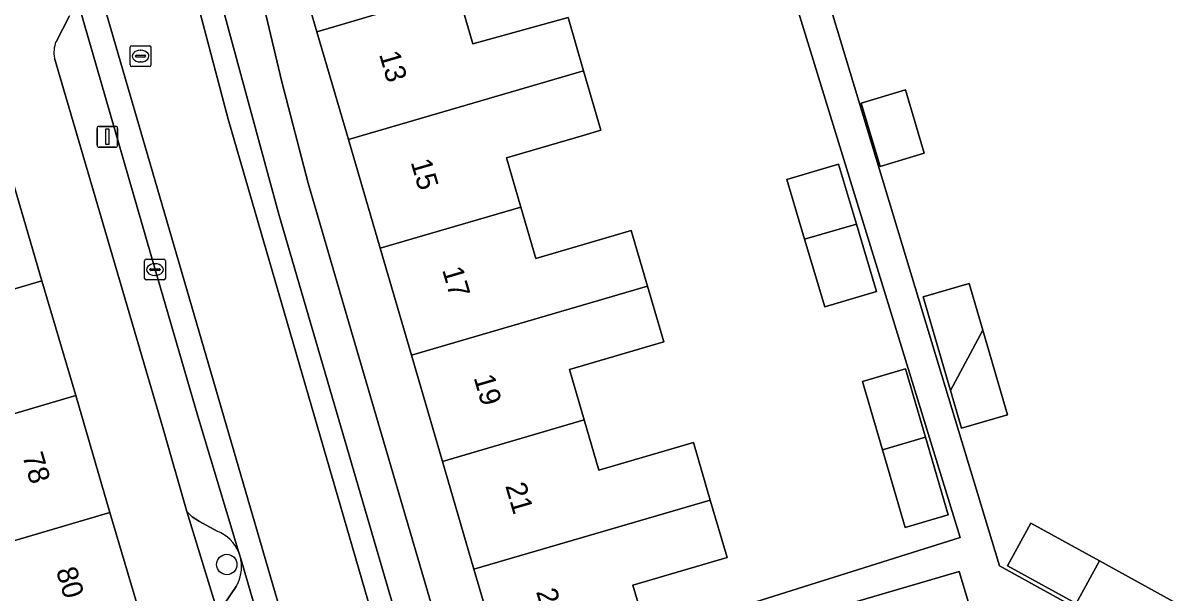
# Model space of a CAD drawing. Extents: x 159262 to 160143, y 383399 to 384319.
# Drawn here: x 159609.7 to 159665, y 384001.8 to 384029.1 of the extents above; entities that cross this region are included whole.
import ezdxf

# ---------------------------------------------------------------- set-up
doc = ezdxf.new("R2010")
doc.units = 0
for name, color, linetype in [('IMGEO_Boom', 7, 'Continuous'), ('IMGEO_Erf', 7, 'Continuous'), ('IMGEO_Kolk', 7, 'Continuous'), ('IMGEO_Lichtmast', 7, 'Continuous'), ('IMGEO_Pand', 7, 'Continuous'), ('IMGEO_Pand_nummerreeks', 7, 'Continuous'), ('IMGEO_Parkeervlak_open', 7, 'Continuous'), ('IMGEO_Rijbaan_lokaal_gesloten', 7, 'Continuous'), ('IMGEO_Rioolput', 7, 'Continuous'), ('IMGEO_Verkeerseiland_open', 7, 'Continuous'), ('IMGEO_Voetpad_open', 7, 'Continuous')]:
    doc.layers.add(name, color=color, linetype=linetype)

msp = doc.modelspace()

# ---------------------------------------------------------------- linework, layer by layer
at = {"layer": 'IMGEO_Boom'}
msp.add_circle((159619.464, 384003.137), 0.489, dxfattribs=at)
at = {"layer": 'IMGEO_Erf'}
for points in [[(159644.363, 384043.434), (159652.75, 384015.74), (159656.009, 384004.978), (159656.587, 384003.071), (159664.966, 383998.457)], [(159630.543, 384030.679), (159631.29, 384028.121), (159635.861, 384029.39), (159636.607, 384026.838), (159637.442, 384023.98), (159636.588, 384023.73), (159632.908, 384022.655), (159633.599, 384020.288), (159634.317, 384017.828), (159638.9, 384019.166), (159639.68, 384016.492), (159640.461, 384013.819), (159635.927, 384012.494), (159636.633, 384010.077), (159637.339, 384007.66), (159641.887, 384008.99), (159642.694, 384006.23), (159643.5, 384003.471), (159638.976, 384002.15), (159639.612, 383999.982)], [(159623.457, 384029.855), (159623.795, 384028.709), (159628.582, 384030.107)], [(159639.69, 383999.714), (159654.699, 384004.43), (159646.861, 384029.848)], [(159655.384, 384000.358), (159654.657, 384002.796), (159639.998, 383998.52)]]:
    msp.add_lwpolyline(points, dxfattribs=at)
for points in [[(159652.974, 384022.88), (159650.849, 384022.245), (159649.94, 384025.283), (159652.066, 384025.919)], [(159646.369, 384021.611), (159648.852, 384022.352), (159649.713, 384019.472), (159650.679, 384016.239), (159648.195, 384015.497), (159647.225, 384018.745)], [(159656.973, 384010.322), (159654.761, 384009.675), (159654.232, 384011.485), (159652.918, 384015.977), (159655.13, 384016.624), (159655.783, 384014.391)], [(159650.964, 384008.646), (159650.005, 384011.926), (159652.069, 384012.53), (159653.029, 384009.249), (159654.12, 384005.517), (159652.055, 384004.913)], [(159664.974, 384001.347), (159663.845, 383999.293), (159660.269, 384001.258), (159656.97, 384003.071), (159658.099, 384005.126), (159661.398, 384003.313)]]:
    msp.add_lwpolyline(points, close=True, dxfattribs=at)
at = {"layer": 'IMGEO_Kolk'}
for p, q in [((159615.512, 384016.867), (159615.512, 384017.719)), ((159615.587, 384017.793), (159616.439, 384017.793)), ((159616, 384017.573), (159616.025, 384017.573)), ((159616.513, 384017.719), (159616.513, 384016.867)), ((159615.771, 384017.287), (159615.771, 384017.299)), ((159616.209, 384017.25), (159615.811, 384017.25)), ((159615.814, 384017.336), (159616.212, 384017.336)), ((159616.023, 384017.013), (159615.998, 384017.013)), ((159616.255, 384017.299), (159616.255, 384017.287)), ((159616.439, 384016.793), (159615.587, 384016.793))]:
    msp.add_line(p, q, dxfattribs=at)
for points in [[(159615.512, 384016.867), (159615.512, 384017.719)], [(159615.587, 384017.793), (159616.439, 384017.793)], [(159616.513, 384017.719), (159616.513, 384016.867)], [(159616.439, 384016.793), (159615.587, 384016.793)]]:
    msp.add_lwpolyline(points, dxfattribs=at)
for centre, radius, start, end in [((159615.589, 384017.717), 0.0765, 91.552, 178.448), ((159615.589, 384017.717), 0.0765, 91.552, 178.448), ((159616.437, 384017.717), 0.0765, 1.552, 88.448), ((159616.437, 384017.717), 0.0765, 1.552, 88.448), ((159615.811, 384017.296), 0.0403, 85.8775, 175.7526), ((159615.808, 384017.286), 0.0366, 178.938, 274.7102), ((159616.212, 384017.293), 0.043, 264.8664, 352.4533), ((159616.216, 384017.298), 0.0386, 1.7309, 96.639), ((159615.589, 384016.869), 0.0765, 181.552, 268.448), ((159615.589, 384016.869), 0.0765, 181.552, 268.448), ((159616.437, 384016.869), 0.0765, 271.552, 358.448), ((159616.437, 384016.869), 0.0765, 271.552, 358.448)]:
    msp.add_arc(centre, radius, start, end, dxfattribs=at)
for centre, major_axis, ratio, start_param, end_param in [((159615.999, 384017.293), (-0.387, 0.002), 0.722429, 4.712389, 7.853982), ((159616.024, 384017.293), (-0.39, 0.002), 0.717154, 1.570796, 4.712389)]:
    msp.add_ellipse(centre, major_axis=major_axis, ratio=ratio, start_param=start_param, end_param=end_param, dxfattribs=at)
at = {"layer": 'IMGEO_Lichtmast'}
for p, q in [((159613.328, 384024.167), (159614.118, 384024.167)), ((159614.118, 384024.167), (159613.328, 384024.167)), ((159613.228, 384023.267), (159613.228, 384024.067)), ((159613.228, 384024.067), (159613.228, 384023.267)), ((159614.218, 384024.067), (159614.218, 384023.267)), ((159614.218, 384023.267), (159614.218, 384024.067)), ((159614.118, 384023.167), (159613.328, 384023.167)), ((159613.328, 384023.167), (159614.118, 384023.167))]:
    msp.add_line(p, q, dxfattribs=at)
msp.add_lwpolyline([(159613.648, 384024.042), (159613.798, 384024.042), (159613.798, 384023.292), (159613.648, 384023.292), (159613.648, 384024.042)], dxfattribs=at)
for centre, start, end in [((159613.328, 384024.067), 90, 180), ((159613.328, 384024.067), 90, 180), ((159614.118, 384024.067), 0, 90), ((159614.118, 384024.067), 360, 90), ((159613.328, 384023.267), 180, 270), ((159613.328, 384023.267), 180, 270), ((159614.118, 384023.267), 270, 0), ((159614.118, 384023.267), 270, 0)]:
    msp.add_arc(centre, 0.1, start, end, dxfattribs=at)
at = {"layer": 'IMGEO_Pand'}
for points in [[(159631.29, 384028.121), (159630.543, 384030.679), (159628.582, 384030.107), (159623.795, 384028.709), (159625.308, 384023.538), (159636.607, 384026.838), (159635.861, 384029.39)], [(159636.588, 384023.73), (159637.442, 384023.98), (159636.607, 384026.838), (159625.308, 384023.538), (159626.835, 384018.313), (159633.599, 384020.288), (159632.908, 384022.655)], [(159649.94, 384025.283), (159650.849, 384022.245), (159652.974, 384022.88), (159652.066, 384025.919)], [(159601.998, 384014.228), (159602.524, 384014.377), (159610.583, 384016.749), (159608.954, 384022.285), (159593.588, 384017.763), (159593.357, 384017.698), (159594.203, 384014.818), (159601.218, 384016.881)], [(159649.713, 384019.472), (159648.852, 384022.352), (159646.369, 384021.611), (159647.225, 384018.745)], [(159638.9, 384019.166), (159634.317, 384017.828), (159633.599, 384020.288), (159626.835, 384018.313), (159628.337, 384013.18), (159639.68, 384016.492)], [(159649.713, 384019.472), (159647.225, 384018.745), (159648.195, 384015.497), (159650.679, 384016.239)], [(159612.202, 384011.243), (159610.583, 384016.749), (159602.524, 384014.377), (159601.998, 384014.228), (159602.789, 384011.535), (159598.176, 384010.179), (159597.88, 384011.187), (159591.042, 384009.177), (159591.311, 384008.261), (159584.706, 384006.319), (159585.529, 384003.517), (159590.707, 384004.984), (159596.617, 384006.659), (159598.769, 384007.292)], [(159635.927, 384012.494), (159640.461, 384013.819), (159639.68, 384016.492), (159628.337, 384013.18), (159629.826, 384008.088), (159636.633, 384010.077)], [(159654.232, 384011.485), (159655.783, 384014.391), (159655.13, 384016.624), (159652.918, 384015.977)], [(159655.783, 384014.391), (159654.232, 384011.485), (159654.761, 384009.675), (159656.973, 384010.322)], [(159650.964, 384008.646), (159653.029, 384009.249), (159652.069, 384012.53), (159650.005, 384011.926)], [(159612.202, 384011.243), (159598.769, 384007.292), (159599.577, 384004.545), (159600.503, 384004.817), (159601.304, 384002.093), (159601.344, 384001.958), (159602.301, 384002.244), (159605.254, 384003.112), (159605.787, 384003.266), (159613.85, 384005.639)], [(159641.887, 384008.99), (159637.339, 384007.66), (159636.633, 384010.077), (159629.826, 384008.088), (159631.339, 384002.913), (159642.694, 384006.23)], [(159653.029, 384009.249), (159650.964, 384008.646), (159652.055, 384004.913), (159654.12, 384005.517)], [(159638.976, 384002.15), (159643.5, 384003.471), (159642.694, 384006.23), (159631.339, 384002.913), (159632.196, 383999.984), (159632.859, 383997.719), (159637.646, 383999.117), (159639.69, 383999.714), (159639.612, 383999.982)], [(159599.464, 383995.543), (159615.437, 384000.245), (159613.85, 384005.639), (159605.787, 384003.266), (159605.254, 384003.112), (159602.301, 384002.244), (159603.093, 383999.552), (159593.12, 383996.624), (159592.544, 383998.43), (159580.759, 383994.973), (159582.644, 383990.822), (159588.938, 383992.59), (159597.74, 383995.059)], [(159661.398, 384003.313), (159658.099, 384005.126), (159656.97, 384003.071), (159660.269, 384001.258)], [(159661.398, 384003.313), (159660.269, 384001.258), (159663.845, 383999.293), (159664.974, 384001.347)]]:
    msp.add_lwpolyline(points, close=True, dxfattribs=at)
at = {"layer": 'IMGEO_Parkeervlak_open'}
for points in [[(159631.469, 383993.769), (159629.645, 384000), (159625.336, 384014.682), (159623.371, 384021.442), (159622.1, 384026.299), (159620.95, 384031.164), (159620.576, 384033.195)], [(159618.934, 384031.339), (159618.966, 384031.194), (159618.998, 384031.049), (159619.292, 384029.772), (159621.981, 384019.881), (159627.798, 384000), (159644.044, 383944.284), (159645.276, 383940.274)], [(159620.044, 384003.715), (159618.072, 384010.257), (159616.014, 384017.294), (159612.139, 384030.718)], [(159611.904, 384029.465), (159611.257, 384028.231)], [(159611.186, 384027.442), (159616.373, 384009.758), (159617.537, 384005.679), (159617.796, 384005.432), (159618.145, 384005.202), (159619.003, 384004.734)], [(159622.431, 383995.515), (159621.125, 384000), (159620.146, 384003.366)], [(159619.907, 384002.084), (159619.329, 384001.234), (159619.194, 384000.921), (159619.129, 384000.507), (159619.276, 384000), (159619.955, 383997.649)]]:
    msp.add_lwpolyline(points, dxfattribs=at)
for centre, radius, start, end in [((159612.545, 384027.717), 1.387, 158.2643, 191.4516), ((159618.362, 384003.038), 1.813, 21.9235, 69.3003), ((159618.366, 384003.034), 1.81, 328.3278, 10.5516)]:
    msp.add_arc(centre, radius, start, end, dxfattribs=at)
at = {"layer": 'IMGEO_Rijbaan_lokaal_gesloten'}
for points in [[(159638.993, 383942.811), (159613.293, 384030.894), (159612.139, 384030.718), (159616.014, 384017.294), (159618.072, 384010.257), (159620.044, 384003.715), (159620.146, 384003.366), (159621.125, 384000), (159622.431, 383995.515), (159622.476, 383995.308), (159623.756, 383990.941), (159626.097, 383982.875), (159628.25, 383975.445), (159628.423, 383974.819), (159628.483, 383974.613), (159631.364, 383964.812), (159631.817, 383963.34), (159632.881, 383959.719), (159634.562, 383953.952), (159635.597, 383950.281), (159635.943, 383949.139), (159637.889, 383942.489)], [(159613.293, 384030.894), (159638.993, 383942.811), (159642.94, 383943.962), (159619.532, 384024.506), (159617.87, 384030.824), (159617.785, 384031.248)], [(159618.934, 384031.339), (159617.785, 384031.248), (159617.87, 384030.824), (159619.532, 384024.506), (159642.94, 383943.962), (159644.044, 383944.284), (159627.798, 384000), (159621.981, 384019.881), (159619.292, 384029.772), (159618.998, 384031.049), (159618.966, 384031.194)]]:
    msp.add_lwpolyline(points, close=True, dxfattribs=at)
at = {"layer": 'IMGEO_Rioolput'}
for p, q in [((159614.895, 384028.038), (159615.747, 384028.038)), ((159614.82, 384027.112), (159614.82, 384027.964)), ((159615.079, 384027.532), (159615.079, 384027.544)), ((159615.517, 384027.495), (159615.119, 384027.495)), ((159615.122, 384027.581), (159615.52, 384027.581)), ((159615.308, 384027.818), (159615.333, 384027.818)), ((159615.563, 384027.544), (159615.563, 384027.532)), ((159615.821, 384027.964), (159615.821, 384027.112)), ((159615.747, 384027.038), (159614.895, 384027.038)), ((159615.331, 384027.258), (159615.306, 384027.258))]:
    msp.add_line(p, q, dxfattribs=at)
for points in [[(159614.895, 384028.038), (159615.747, 384028.038)], [(159614.82, 384027.112), (159614.82, 384027.964)], [(159615.821, 384027.964), (159615.821, 384027.112)], [(159615.747, 384027.038), (159614.895, 384027.038)]]:
    msp.add_lwpolyline(points, dxfattribs=at)
for centre, radius, start, end in [((159614.897, 384027.962), 0.0765, 91.552, 178.448), ((159614.897, 384027.962), 0.0765, 91.552, 178.448), ((159615.745, 384027.962), 0.0765, 1.552, 88.448), ((159615.745, 384027.962), 0.0765, 1.552, 88.448), ((159615.119, 384027.541), 0.0403, 85.8775, 175.7526), ((159615.116, 384027.531), 0.0366, 178.938, 274.7102), ((159615.52, 384027.538), 0.043, 264.8664, 352.4533), ((159615.524, 384027.543), 0.0386, 1.7309, 96.639), ((159614.897, 384027.114), 0.0765, 181.552, 268.448), ((159614.897, 384027.114), 0.0765, 181.552, 268.448), ((159615.745, 384027.114), 0.0765, 271.552, 358.448), ((159615.745, 384027.114), 0.0765, 271.552, 358.448)]:
    msp.add_arc(centre, radius, start, end, dxfattribs=at)
for centre, major_axis, ratio, start_param, end_param in [((159615.307, 384027.538), (-0.387, 0.002), 0.722429, 4.712389, 7.853982), ((159615.332, 384027.538), (-0.39, 0.002), 0.717154, 1.570796, 4.712389)]:
    msp.add_ellipse(centre, major_axis=major_axis, ratio=ratio, start_param=start_param, end_param=end_param, dxfattribs=at)
at = {"layer": 'IMGEO_Verkeerseiland_open'}
for points in [[(159619.003, 384004.734), (159618.145, 384005.202), (159617.796, 384005.432), (159617.537, 384005.679), (159619.129, 384000.507), (159619.194, 384000.921), (159619.329, 384001.234), (159619.907, 384002.084)], [(159620.146, 384003.366), (159620.044, 384003.715)]]:
    msp.add_lwpolyline(points, dxfattribs=at)
for centre, radius, start, end in [((159618.362, 384003.038), 1.813, 21.9235, 69.3003), ((159618.366, 384003.034), 1.81, 328.3278, 10.5516)]:
    msp.add_arc(centre, radius, start, end, dxfattribs=at)
at = {"layer": 'IMGEO_Voetpad_open'}
for points in [[(159632.196, 383999.984), (159631.339, 384002.913), (159629.826, 384008.088), (159628.337, 384013.18), (159626.835, 384018.313), (159625.308, 384023.538), (159623.795, 384028.709), (159623.457, 384029.855), (159622.326, 384033.697), (159624.641, 384039.051), (159626.686, 384043.779), (159628.847, 384048.777), (159628.964, 384048.726), (159629.449, 384049.819), (159630.558, 384052.318), (159632.448, 384056.843), (159633.432, 384059.119), (159633.331, 384059.163), (159636.13, 384065.645), (159633.996, 384066.968), (159633.276, 384065.32), (159631.496, 384061.242), (159625.235, 384046.795)], [(159602.77, 384052.598), (159603.235, 384051.212), (159603.384, 384050.787), (159603.621, 384050.113), (159606.102, 384041.791), (159603.505, 384041.039), (159603.831, 384039.932), (159605.453, 384034.414), (159607.082, 384028.873), (159607.347, 384027.749), (159608.954, 384022.285), (159610.583, 384016.749), (159612.202, 384011.243), (159613.85, 384005.639), (159615.437, 384000.245)], [(159664.966, 383998.457), (159656.587, 384003.071), (159656.009, 384004.978), (159652.75, 384015.74), (159644.363, 384043.434), (159642.638, 384044.176), (159640.135, 384045.252), (159637.669, 384046.312), (159631.695, 384048.822), (159629.449, 384049.819), (159628.964, 384048.726), (159630.683, 384047.983), (159633.417, 384046.773), (159635.46, 384045.86), (159642.954, 384042.51), (159643.247, 384041.579), (159645.129, 384035.472), (159646.861, 384029.848), (159654.699, 384004.43), (159639.69, 383999.714)], [(159620.576, 384033.195), (159620.95, 384031.164), (159622.1, 384026.299), (159623.371, 384021.442), (159625.336, 384014.682), (159629.645, 384000), (159631.469, 383993.769), (159632.869, 383989.028), (159640.731, 383962.027), (159642.118, 383957.174), (159642.159, 383957.031), (159645.336, 383946.19), (159646.227, 383943.421), (159648.461, 383944.219), (159647.645, 383947.021), (159645.78, 383953.455), (159639.773, 383974.038)], [(159611.257, 384028.231), (159611.904, 384029.465)], [(159619.955, 383997.649), (159619.276, 384000), (159619.129, 384000.507), (159617.537, 384005.679), (159616.373, 384009.758), (159611.186, 384027.442)], [(159639.998, 383998.52), (159654.657, 384002.796), (159655.384, 384000.358)]]:
    msp.add_lwpolyline(points, dxfattribs=at)
msp.add_arc((159612.545, 384027.717), 1.387, 158.2643, 191.4516, dxfattribs=at)

# ---------------------------------------------------------------- texts
at = {"layer": 'IMGEO_Pand_nummerreeks'}
for s, rotation, p in [('13', 286.3176, (159626.774, 384027.63)), ('15', 286.3176, (159628.289, 384022.457)), ('17', 286.3176, (159629.803, 384017.284)), ('19', 286.3176, (159631.317, 384012.111)), ('78', 286.3921, (159609.631, 384008.36)), ('21', 286.3176, (159632.837, 384006.917)), ('80', 286.3921, (159611.249, 384002.859)), ('23', 286.4437, (159634.316, 384001.837))]:
    msp.add_text(s, height=1, rotation=rotation, dxfattribs=at).set_placement(p)

doc.saveas('drawing.dxf')
